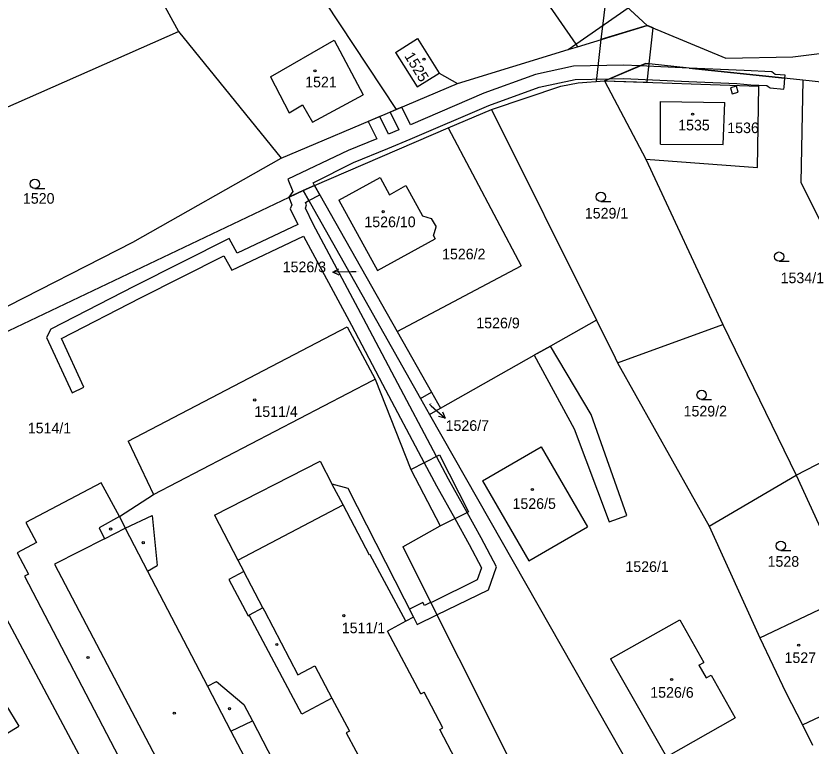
# Model space of a CAD drawing. Extents: x -785744 to -782822, y -1067550 to -1063910.
# Drawn here: x -784461.6 to -784334.2, y -1065404.4 to -1065287.5 of the extents above; entities that cross this region are included whole.
import ezdxf

# ---------------------------------------------------------------- set-up
doc = ezdxf.new("R2010")
doc.units = 0
for name, color, linetype in [('Hranice parcel', 7, 'Continuous'), ('Parcelní čísla', 7, 'Continuous'), ('Pop_ČP_popisy', 7, 'Continuous'), ('Vnitřní kresba', 7, 'Continuous'), ('Věcná břemena k části', 7, 'Continuous'), ('Značky budov', 7, 'Continuous'), ('Značky kultur', 7, 'Continuous')]:
    doc.layers.add(name, color=color, linetype=linetype)

msp = doc.modelspace()

# ---------------------------------------------------------------- linework, layer by layer
at = {"layer": 'Hranice parcel'}
for p, q in [((-784447.91, -1065362.24), (-784459.99, -1065368.61)), ((-784445.01, -1065367.66), (-784447.91, -1065362.24)), ((-784459.99, -1065368.61), (-784458.3, -1065371.81)), ((-784458.3, -1065371.81), (-784461.38, -1065373.45)), ((-784461.38, -1065373.45), (-784459.6, -1065376.87)), ((-784459.6, -1065376.87), (-784460.22, -1065377.19)), ((-784460.22, -1065377.19), (-784442.35, -1065411.45)), ((-784449.44, -1065409.6), (-784463.06, -1065384.11))]:
    msp.add_line(p, q, dxfattribs=at)
for points in [[(-784430.33, -1065257.59), (-784400.65, -1065302.45)], [(-784448.28, -1065266.55), (-784435.56, -1065289.93)], [(-784376.94, -1065284.63), (-784371.85, -1065291.99)], [(-784363.13, -1065286.48), (-784360.42, -1065288.97)], [(-784469.84, -1065305.08), (-784435.56, -1065289.93)], [(-784435.56, -1065289.93), (-784419.09, -1065310.25)], [(-784371.57, -1065292.39), (-784360.42, -1065288.97)], [(-784360.42, -1065288.97), (-784347.83, -1065294.2)], [(-784420.79, -1065297.22), (-784410.61, -1065291.32)], [(-784410.61, -1065291.32), (-784405.92, -1065300.12)], [(-784400.78, -1065293.3), (-784397.22, -1065291.07)], [(-784397.22, -1065291.07), (-784393.75, -1065296.61)], [(-784373.1, -1065292.86), (-784371.57, -1065292.39)], [(-784371.85, -1065291.99), (-784371.57, -1065292.39)], [(-784337.09, -1065294), (-784325.49, -1065292.57)], [(-784400.78, -1065293.3), (-784397.29, -1065298.84)], [(-784390.81, -1065298.29), (-784373.1, -1065292.86)], [(-784367.27, -1065297.84), (-784360.66, -1065295.07)], [(-784360.09, -1065295.13), (-784360.66, -1065295.07)], [(-784353.71, -1065295.81), (-784360.09, -1065295.13)], [(-784347.83, -1065294.2), (-784337.09, -1065294)], [(-784335.51, -1065297.75), (-784353.71, -1065295.81)], [(-784420.79, -1065297.22), (-784417.8, -1065302.98)], [(-784397.29, -1065298.84), (-784393.75, -1065296.61)], [(-784335.51, -1065297.75), (-784335.8, -1065314.16)], [(-784318.15, -1065299.6), (-784335.51, -1065297.75)], [(-784400.65, -1065302.45), (-784390.81, -1065298.29)], [(-784385.4, -1065302.44), (-784374.27, -1065298.71)], [(-784374.27, -1065298.71), (-784371.5, -1065298.17)], [(-784371.5, -1065298.17), (-784367.27, -1065297.84)], [(-784367.27, -1065297.84), (-784342.53, -1065298.71)], [(-784367.27, -1065297.84), (-784360.63, -1065310.39)], [(-784342.76, -1065311.73), (-784342.53, -1065298.71)], [(-784414.04, -1065304.48), (-784405.92, -1065300.12)], [(-784358.31, -1065308.02), (-784358.31, -1065301.19)], [(-784358.31, -1065301.19), (-784348.01, -1065301.31)], [(-784348.25, -1065308.03), (-784348.01, -1065301.31)], [(-784419.09, -1065310.25), (-784400.65, -1065302.45)], [(-784417.8, -1065302.98), (-784415.66, -1065301.72)], [(-784415.66, -1065301.72), (-784414.04, -1065304.48)], [(-784392.31, -1065305.41), (-784385.4, -1065302.44)], [(-784385.4, -1065302.44), (-784368.57, -1065336.17)], [(-784413.74, -1065314.61), (-784392.31, -1065305.41)], [(-784392.31, -1065305.41), (-784380.6, -1065327.5)], [(-784358.31, -1065308.02), (-784348.25, -1065308.03)], [(-784442.86, -1065323.7), (-784419.09, -1065310.25)], [(-784360.63, -1065310.39), (-784342.76, -1065311.73)], [(-784360.63, -1065310.39), (-784348.28, -1065336.87)], [(-784409.85, -1065316.99), (-784403.24, -1065313.36)], [(-784403.24, -1065313.36), (-784401.71, -1065316.1)], [(-784335.8, -1065314.16), (-784317.38, -1065350.85)], [(-784478.41, -1065345.32), (-784415.58, -1065315.4)], [(-784415.58, -1065315.4), (-784413.74, -1065314.61)], [(-784415.58, -1065315.4), (-784396.74, -1065348.73)], [(-784413.74, -1065314.61), (-784400.49, -1065338.03)], [(-784401.71, -1065316.1), (-784399.12, -1065314.63)], [(-784399.12, -1065314.63), (-784396.44, -1065319.5)], [(-784409.85, -1065316.99), (-784403.66, -1065328.25)], [(-784396.44, -1065319.5), (-784395.03, -1065319.89)], [(-784395.03, -1065319.89), (-784394.22, -1065321.25)], [(-784394.67, -1065322.71), (-784394.22, -1065321.25)], [(-784403.66, -1065328.25), (-784394.4, -1065323.16)], [(-784394.67, -1065322.71), (-784394.4, -1065323.16)], [(-784465.27, -1065335.11), (-784442.86, -1065323.7)], [(-784400.49, -1065338.03), (-784380.6, -1065327.5)], [(-784443.63, -1065355.59), (-784408.52, -1065337.24)], [(-784408.52, -1065337.24), (-784404.02, -1065345.62)], [(-784368.57, -1065336.17), (-784375.94, -1065340.34)], [(-784368.57, -1065336.17), (-784365.55, -1065342.25)], [(-784365.16, -1065343.03), (-784348.28, -1065336.87)], [(-784348.28, -1065336.87), (-784336.55, -1065361.02)], [(-784400.49, -1065338.03), (-784395, -1065347.75)], [(-784378.05, -1065341.53), (-784375.94, -1065340.34)], [(-784393.56, -1065350.3), (-784378.55, -1065341.82)], [(-784378.05, -1065341.53), (-784378.55, -1065341.82)], [(-784365.55, -1065342.25), (-784365.16, -1065343.03)], [(-784365.16, -1065343.03), (-784350.48, -1065369.22)], [(-784404.02, -1065345.62), (-784398.32, -1065360.12)], [(-784396.74, -1065348.73), (-784395, -1065347.75)], [(-784396.74, -1065348.73), (-784395.3, -1065351.28)], [(-784395, -1065347.75), (-784393.56, -1065350.3)], [(-784395.3, -1065351.28), (-784393.56, -1065350.3)], [(-784395.3, -1065351.28), (-784356.87, -1065418.83)], [(-784336.55, -1065361.02), (-784320.63, -1065352.8)], [(-784443.63, -1065355.59), (-784439.52, -1065364.14)], [(-784386.84, -1065361.92), (-784377.41, -1065356.47)], [(-784377.41, -1065356.47), (-784369.99, -1065369.3)], [(-784429.75, -1065367.45), (-784412.86, -1065358.76)], [(-784412.86, -1065358.76), (-784410.95, -1065362.41)], [(-784398.32, -1065360.12), (-784393.71, -1065357.78)], [(-784393.71, -1065357.78), (-784389.09, -1065366.9)], [(-784350.48, -1065369.22), (-784336.55, -1065361.02)], [(-784336.55, -1065361.02), (-784329.7, -1065375.9)], [(-784410.95, -1065362.41), (-784408.39, -1065363.1)], [(-784386.84, -1065361.92), (-784379.42, -1065374.75)], [(-784408.39, -1065363.1), (-784397.86, -1065383.76)], [(-784445.01, -1065367.66), (-784439.52, -1065364.14)], [(-784429.75, -1065367.45), (-784426.02, -1065374.65)], [(-784393.63, -1065369.15), (-784389.09, -1065366.9)], [(-784399.61, -1065372.53), (-784393.63, -1065369.15)], [(-784379.42, -1065374.75), (-784369.99, -1065369.3)], [(-784350.48, -1065369.22), (-784342.37, -1065387.08)], [(-784399.61, -1065372.53), (-784381.69, -1065408.15)], [(-784426.02, -1065374.65), (-784425.06, -1065376.48)], [(-784425.06, -1065376.48), (-784427.48, -1065377.76)], [(-784427.48, -1065377.76), (-784424.4, -1065383.55)], [(-784342.37, -1065387.08), (-784327.53, -1065380.02)], [(-784424.4, -1065383.55), (-784424.19, -1065383.44)], [(-784415.77, -1065399.3), (-784424.19, -1065383.44)], [(-784399.1, -1065384.43), (-784402.02, -1065386)], [(-784397.86, -1065383.76), (-784399.1, -1065384.43)], [(-784366.29, -1065390.45), (-784355.22, -1065384.18)], [(-784355.22, -1065384.18), (-784351.34, -1065391.02)], [(-784396.68, -1065396.04), (-784402.02, -1065386)], [(-784342.37, -1065387.08), (-784338.19, -1065395.85)], [(-784366.29, -1065390.45), (-784357.32, -1065406.14)], [(-784352.13, -1065391.47), (-784351.34, -1065391.02)], [(-784352.13, -1065391.47), (-784350.97, -1065393.5)], [(-784350.97, -1065393.5), (-784350.19, -1065393.06)], [(-784350.19, -1065393.06), (-784346.31, -1065399.9)], [(-784465.33, -1065394.41), (-784461.12, -1065401.25)], [(-784396.68, -1065396.04), (-784396.19, -1065395.78)], [(-784393.16, -1065401.49), (-784396.19, -1065395.78)], [(-784338.19, -1065395.85), (-784335.52, -1065401.04)], [(-784410.95, -1065396.74), (-784415.77, -1065399.3)], [(-784410.95, -1065396.74), (-784408.14, -1065402.04)], [(-784357.32, -1065406.14), (-784346.31, -1065399.9)], [(-784463.18, -1065402.46), (-784461.12, -1065401.25)], [(-784408.14, -1065402.04), (-784408.65, -1065402.31)], [(-784393.68, -1065401.77), (-784393.16, -1065401.49)], [(-784391.13, -1065406.59), (-784393.68, -1065401.77)], [(-784335.52, -1065401.04), (-784333.94, -1065404.27)], [(-784408.65, -1065402.31), (-784405.59, -1065408.08)]]:
    msp.add_lwpolyline(points, dxfattribs=at)
at = {"layer": 'Pop_ČP_popisy'}
for p, q in [((-784407.81, -1065328.45), (-784410.81, -1065328.51)), ((-784395.04, -1065349.91), (-784392.82, -1065351.92))]:
    msp.add_line(p, q, dxfattribs=at)
for points in [[(-784409.8, -1065328.99), (-784410.81, -1065328.51), (-784409.82, -1065327.99)], [(-784407.07, -1065328.43), (-784407.81, -1065328.45)], [(-784395.34, -1065349.64), (-784395.04, -1065349.91)], [(-784393.22, -1065350.88), (-784392.82, -1065351.92), (-784393.89, -1065351.62)]]:
    msp.add_lwpolyline(points, dxfattribs=at)
at = {"layer": 'Vnitřní kresba'}
for p, q in [((-784445.01, -1065367.66), (-784448.27, -1065369.47)), ((-784448.27, -1065369.47), (-784447.39, -1065371.21)), ((-784447.39, -1065371.21), (-784455.41, -1065375.27)), ((-784455.41, -1065375.27), (-784437.69, -1065408.99))]:
    msp.add_line(p, q, dxfattribs=at)
for points in [[(-784371.85, -1065291.99), (-784363.49, -1065286.14)], [(-784373.1, -1065292.86), (-784371.85, -1065291.99)], [(-784393.75, -1065296.61), (-784390.81, -1065298.29)], [(-784439.52, -1065364.14), (-784404.47, -1065345.86)], [(-784404.47, -1065345.86), (-784404.02, -1065345.62)], [(-784398.32, -1065360.12), (-784393.63, -1065369.15)], [(-784409.17, -1065365.8), (-784410.95, -1065362.41)], [(-784426.02, -1065374.65), (-784409.17, -1065365.8)], [(-784404.94, -1065373.86), (-784409.17, -1065365.8)], [(-784445.01, -1065367.66), (-784444.1, -1065369.54)], [(-784444.1, -1065369.54), (-784439.77, -1065367.48)], [(-784439.77, -1065367.48), (-784438.95, -1065375.52)], [(-784447.39, -1065371.21), (-784444.1, -1065369.54)], [(-784444.1, -1065369.54), (-784440.5, -1065376.43)], [(-784404.82, -1065373.79), (-784404.94, -1065373.86)], [(-784399.1, -1065384.43), (-784404.82, -1065373.79)], [(-784440.5, -1065376.43), (-784438.95, -1065375.52)], [(-784440.5, -1065376.43), (-784430.89, -1065394.82)], [(-784422.01, -1065382.28), (-784425.06, -1065376.48)], [(-784422.01, -1065382.28), (-784424.19, -1065383.44)], [(-784422.01, -1065382.28), (-784421.76, -1065382.76)], [(-784421.76, -1065382.76), (-784416.4, -1065393.01)], [(-784416.4, -1065393.01), (-784413.69, -1065391.59)], [(-784413.69, -1065391.59), (-784410.95, -1065396.74)], [(-784430.89, -1065394.82), (-784429.46, -1065394.07)], [(-784429.46, -1065394.07), (-784425.06, -1065397.76)], [(-784430.89, -1065394.82), (-784427.13, -1065402.02)], [(-784425.06, -1065397.76), (-784423.7, -1065400.38)], [(-784335.52, -1065401.04), (-784332.7, -1065399.67)], [(-784427.13, -1065402.02), (-784423.7, -1065400.38)], [(-784423.7, -1065400.38), (-784417.97, -1065411.45)], [(-784427.13, -1065402.02), (-784421.3, -1065413.19)]]:
    msp.add_lwpolyline(points, dxfattribs=at)
at = {"layer": 'Věcná břemena k části'}
for points in [[(-784366.91, -1065283.36), (-784367.86, -1065291.25)], [(-784360.42, -1065288.97), (-784367.13, -1065282.78)], [(-784367.86, -1065291.25), (-784360.42, -1065288.97)], [(-784360.42, -1065288.97), (-784367.86, -1065291.25)], [(-784359.46, -1065289.37), (-784360.42, -1065288.97)], [(-784360.09, -1065295.13), (-784359.46, -1065289.37)], [(-784367.86, -1065291.25), (-784368.63, -1065297.95)], [(-784366.49, -1065297.51), (-784360.66, -1065295.07)], [(-784360.66, -1065295.07), (-784361.62, -1065295.47)], [(-784360.66, -1065295.07), (-784360.09, -1065295.13)], [(-784360.09, -1065295.13), (-784360.66, -1065295.07)], [(-784360.43, -1065298.08), (-784360.09, -1065295.13)], [(-784372.22, -1065295.52), (-784378.32, -1065296.85)], [(-784364.22, -1065295.36), (-784372.22, -1065295.52)], [(-784361.62, -1065295.47), (-784366.49, -1065297.51)], [(-784366.49, -1065297.51), (-784361.62, -1065295.47)], [(-784361.62, -1065295.47), (-784366.49, -1065297.51)], [(-784361.62, -1065295.47), (-784364.22, -1065295.36)], [(-784353.71, -1065295.81), (-784361.62, -1065295.47)], [(-784344.86, -1065296.19), (-784353.71, -1065295.81)], [(-784353.71, -1065295.81), (-784338.36, -1065297.45)], [(-784338.36, -1065297.45), (-784353.71, -1065295.81)], [(-784340.45, -1065296.41), (-784344.86, -1065296.19)], [(-784339.9, -1065296.82), (-784340.45, -1065296.41)], [(-784378.32, -1065296.85), (-784386.59, -1065299.83)], [(-784377.74, -1065298.89), (-784371.97, -1065297.62)], [(-784371.97, -1065297.62), (-784366.49, -1065297.51)], [(-784367.27, -1065297.84), (-784366.49, -1065297.51)], [(-784366.49, -1065297.51), (-784367.27, -1065297.84)], [(-784366.49, -1065297.51), (-784364.24, -1065297.47)], [(-784364.24, -1065297.47), (-784353.73, -1065297.94)], [(-784338.32, -1065296.96), (-784339.9, -1065296.82)], [(-784338.49, -1065298.86), (-784338.36, -1065297.45)], [(-784338.36, -1065297.45), (-784338.32, -1065296.96)], [(-784385.81, -1065301.79), (-784377.74, -1065298.89)], [(-784368.63, -1065297.95), (-784367.27, -1065297.84)], [(-784367.27, -1065297.84), (-784360.43, -1065298.08)], [(-784353.73, -1065297.94), (-784346.06, -1065298.3)], [(-784346.09, -1065298.71), (-784347.06, -1065298.96)], [(-784347.06, -1065298.96), (-784346.81, -1065299.93)], [(-784345.84, -1065299.68), (-784346.09, -1065298.71)], [(-784346.06, -1065298.3), (-784343.84, -1065298.47)], [(-784343.84, -1065298.47), (-784341.25, -1065298.6)], [(-784341.25, -1065298.6), (-784341.03, -1065298.76)], [(-784341.03, -1065298.76), (-784340.74, -1065298.98)], [(-784340.74, -1065298.98), (-784338.52, -1065299.18)], [(-784338.52, -1065299.18), (-784338.49, -1065298.86)], [(-784386.59, -1065299.83), (-784398.35, -1065304.9)], [(-784346.81, -1065299.93), (-784345.84, -1065299.68)], [(-784400.65, -1065302.45), (-784401.62, -1065302.86)], [(-784401.62, -1065302.86), (-784400.22, -1065305.69)], [(-784399.75, -1065302.07), (-784400.65, -1065302.45)], [(-784398.35, -1065304.9), (-784399.75, -1065302.07)], [(-784398.41, -1065307.22), (-784385.81, -1065301.79)], [(-784403.28, -1065303.56), (-784405.15, -1065304.35)], [(-784401.9, -1065306.4), (-784403.28, -1065303.56)], [(-784405.15, -1065304.35), (-784403.77, -1065307.17)], [(-784400.22, -1065305.69), (-784401.9, -1065306.4)], [(-784403.77, -1065307.17), (-784408.33, -1065309.04)], [(-784401.97, -1065308.72), (-784398.41, -1065307.22)], [(-784408.33, -1065309.04), (-784418.03, -1065313.63)], [(-784407.47, -1065310.96), (-784401.97, -1065308.72)], [(-784413.96, -1065314.18), (-784407.47, -1065310.96)], [(-784418.03, -1065313.63), (-784417.23, -1065315.59)], [(-784413.74, -1065314.61), (-784413.96, -1065314.18)], [(-784415.58, -1065315.4), (-784417.84, -1065316.48)], [(-784417.84, -1065316.48), (-784415.58, -1065315.4)], [(-784417.23, -1065315.59), (-784417.84, -1065316.48)], [(-784413.74, -1065314.61), (-784415.58, -1065315.4)], [(-784415.58, -1065315.4), (-784413.74, -1065314.61)], [(-784415.58, -1065315.4), (-784414.65, -1065317.05)], [(-784414.65, -1065317.05), (-784415.58, -1065315.4)], [(-784412.88, -1065316.13), (-784413.74, -1065314.61)], [(-784417.84, -1065316.48), (-784417.38, -1065317.7)], [(-784414.65, -1065317.05), (-784412.88, -1065316.13)], [(-784417.38, -1065317.7), (-784417.63, -1065318.38)], [(-784415.21, -1065318.26), (-784415.02, -1065317.74)], [(-784415.16, -1065317.32), (-784414.65, -1065317.05)], [(-784415.02, -1065317.74), (-784415.16, -1065317.32)], [(-784417.63, -1065318.38), (-784416.41, -1065320.86)], [(-784413.95, -1065320.83), (-784415.21, -1065318.26)], [(-784416.41, -1065320.86), (-784426.12, -1065325.44)], [(-784405.88, -1065335.95), (-784413.95, -1065320.83)], [(-784427.43, -1065323.12), (-784442.57, -1065330.74)], [(-784426.12, -1065325.44), (-784427.43, -1065323.12)], [(-784426.98, -1065328.16), (-784415.49, -1065322.74)], [(-784415.49, -1065322.74), (-784407.84, -1065336.99)], [(-784441.62, -1065332.6), (-784428.27, -1065325.88)], [(-784428.27, -1065325.88), (-784426.98, -1065328.16)], [(-784442.57, -1065330.74), (-784456, -1065337.65)], [(-784454.3, -1065339.12), (-784441.62, -1065332.6)], [(-784400.88, -1065345.43), (-784405.88, -1065335.95)], [(-784407.84, -1065336.99), (-784402.84, -1065346.47)], [(-784456, -1065337.65), (-784456.67, -1065338.98)], [(-784456.67, -1065338.98), (-784452.6, -1065347.81)], [(-784450.7, -1065346.93), (-784454.3, -1065339.12)], [(-784375.94, -1065340.34), (-784378.05, -1065341.53)], [(-784369.4, -1065351.3), (-784375.94, -1065340.34)], [(-784378.05, -1065341.53), (-784378.55, -1065341.82)], [(-784378.55, -1065341.82), (-784372.13, -1065353.58)], [(-784394.19, -1065358.02), (-784400.88, -1065345.43)], [(-784452.6, -1065347.81), (-784450.7, -1065346.93)], [(-784402.84, -1065346.47), (-784396.18, -1065359.03)], [(-784363.71, -1065367.49), (-784369.4, -1065351.3)], [(-784372.13, -1065353.58), (-784366.54, -1065368.49)], [(-784392.25, -1065361.68), (-784394.19, -1065358.02)], [(-784396.18, -1065359.03), (-784394.21, -1065362.74)], [(-784394.21, -1065362.74), (-784391.28, -1065367.99)], [(-784389.29, -1065367), (-784392.25, -1065361.68)], [(-784387.02, -1065371.06), (-784389.29, -1065367)], [(-784366.54, -1065368.49), (-784363.71, -1065367.49)], [(-784391.28, -1065367.99), (-784388.98, -1065372.12)], [(-784384.58, -1065375.69), (-784387.02, -1065371.06)], [(-784388.98, -1065372.12), (-784387, -1065375.87)], [(-784387, -1065375.87), (-784387.68, -1065377.8)], [(-784385.88, -1065379.4), (-784384.58, -1065375.69)], [(-784387.68, -1065377.8), (-784394.87, -1065381.35)], [(-784394.13, -1065383.42), (-784385.88, -1065379.4)], [(-784396.36, -1065381.44), (-784398.5, -1065382.5)], [(-784396.11, -1065381.9), (-784396.36, -1065381.44)], [(-784395.13, -1065381.43), (-784396.11, -1065381.9)], [(-784394.87, -1065381.35), (-784395.13, -1065381.43)], [(-784398.5, -1065382.5), (-784397.86, -1065383.76)], [(-784397.86, -1065383.76), (-784397.28, -1065384.95)], [(-784397.28, -1065384.95), (-784394.13, -1065383.42)]]:
    msp.add_lwpolyline(points, dxfattribs=at)
at = {"layer": 'Značky budov'}
for centre in [(-784396.2, -1065294.38), (-784413.67, -1065296.25), (-784353.15, -1065303.2), (-784402.74, -1065318.82), (-784423.32, -1065348.97), (-784378.83, -1065363.33), (-784446.41, -1065369.66), (-784441.19, -1065371.84), (-784409.05, -1065383.54), (-784419.78, -1065388.15), (-784336.14, -1065388.25), (-784450.04, -1065390.23), (-784356.51, -1065393.75), (-784427.36, -1065398.42), (-784436.22, -1065399.15)]:
    msp.add_circle(centre, 0.175, dxfattribs=at)
at = {"layer": 'Značky kultur'}
for p, q in [((-784458.55, -1065315.11), (-784456.95, -1065315.11)), ((-784367.85, -1065317.21), (-784366.25, -1065317.21)), ((-784339.3, -1065326.77), (-784337.7, -1065326.77)), ((-784351.7, -1065348.92), (-784350.1, -1065348.92)), ((-784339.01, -1065373.09), (-784337.41, -1065373.09))]:
    msp.add_line(p, q, dxfattribs=at)
for centre in [(-784458.55, -1065314.36), (-784367.85, -1065316.46), (-784339.3, -1065326.02), (-784351.7, -1065348.17), (-784339.01, -1065372.34)]:
    msp.add_circle(centre, 0.75, dxfattribs=at)

# ---------------------------------------------------------------- texts
at = {"layer": 'Parcelní čísla'}
msp.add_text('1525', height=1.7, rotation=301.3423, dxfattribs=at).set_placement((-784399.4, -1065293.88))
for s, height, p in [('1521', 1.7, (-784415.24, -1065298.9)), ('1535', 1.7, (-784355.46, -1065305.8)), ('1536', 1.7, (-784347.59, -1065306.23)), ('1520', 1.7, (-784460.47, -1065317.54)), ('1529/1', 1.7, (-784370.42, -1065319.91)), ('1526/10', 1.7, (-784405.75, -1065321.3)), ('1526/2', 1.7, (-784393.3, -1065326.45)), ('1526/3', 0.1, (-784407.07, -1065328.43)), ('1534/1', 1.7, (-784339.04, -1065330.27)), ('1526/9', 1.7, (-784387.81, -1065337.5)), ('1511/4', 1.7, (-784423.38, -1065351.7)), ('1526/7', 0.1, (-784395.34, -1065349.64)), ('1529/2', 1.7, (-784354.59, -1065351.62)), ('1514/1', 1.7, (-784459.69, -1065354.33)), ('1526/5', 1.7, (-784382.01, -1065366.43)), ('1528', 1.7, (-784341.13, -1065375.7)), ('1526/1', 1.7, (-784363.92, -1065376.53)), ('1511/1', 1.7, (-784409.37, -1065386.34)), ('1527', 1.7, (-784338.42, -1065391.11)), ('1526/6', 1.7, (-784359.93, -1065396.68))]:
    msp.add_text(s, height=height, dxfattribs=at).set_placement(p)
at = {"layer": 'Pop_ČP_popisy'}
for s, p in [('1526/3', (-784418.84, -1065328.51)), ('1526/7', (-784392.73, -1065353.93))]:
    msp.add_text(s, height=1.7, dxfattribs=at).set_placement(p)

doc.saveas('drawing.dxf')
